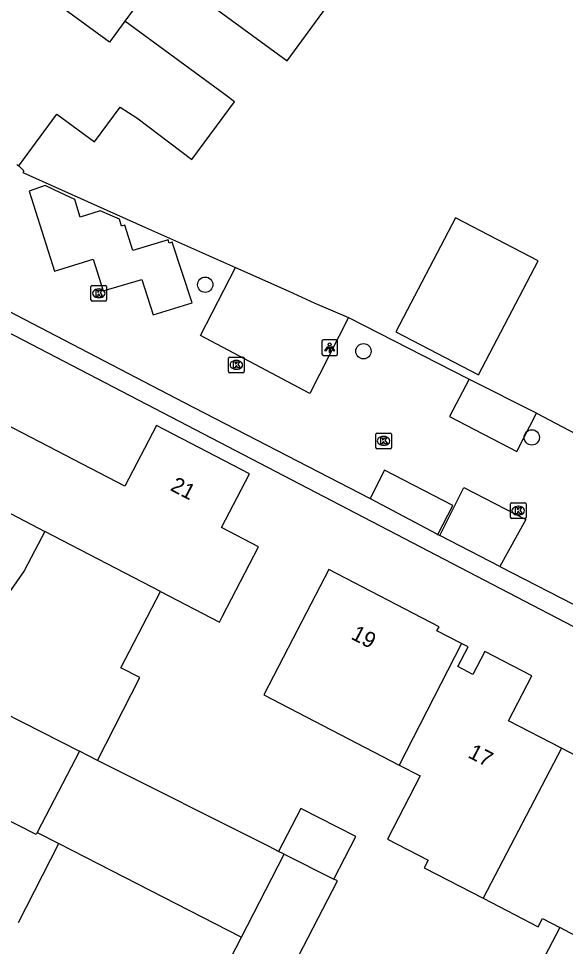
# Model space of a CAD drawing. Extents: x 160356 to 161355, y 381727 to 382845.
# Drawn here: x 160698.4 to 160733.3, y 382394.9 to 382454.3 of the extents above; entities that cross this region are included whole.
import ezdxf

# ---------------------------------------------------------------- set-up
doc = ezdxf.new("R2010")
doc.units = 0
for name, color, linetype in [('IMGEO_Boom', 7, 'Continuous'), ('IMGEO_Groenvoorziening', 7, 'Continuous'), ('IMGEO_Kolk', 7, 'Continuous'), ('IMGEO_Lichtpunt', 7, 'Continuous'), ('IMGEO_Muur', 7, 'Continuous'), ('IMGEO_Pand', 7, 'Continuous'), ('IMGEO_Pand_nummerreeks', 7, 'Continuous'), ('IMGEO_Parkeervlak_open', 7, 'Continuous'), ('IMGEO_Voetpad_open', 7, 'Continuous'), ('IMGEO_Woonerf_open', 7, 'Continuous')]:
    doc.layers.add(name, color=color, linetype=linetype)

msp = doc.modelspace()

# ---------------------------------------------------------------- linework, layer by layer
at = {"layer": 'IMGEO_Boom'}
for centre in [(160710.299, 382437.251), (160720.41, 382432.994), (160731.165, 382427.487)]:
    msp.add_circle(centre, 0.489, dxfattribs=at)
at = {"layer": 'IMGEO_Groenvoorziening'}
msp.add_lwpolyline([(160712.236, 382438.345), (160715.645, 382436.842), (160717.302, 382436.075), (160719.442, 382435.153)], dxfattribs=at)
at = {"layer": 'IMGEO_Kolk'}
for p, q in [((160702.999, 382436.276), (160702.999, 382437.128)), ((160703.074, 382437.202), (160703.926, 382437.202)), ((160704, 382437.128), (160704, 382436.276)), ((160703.487, 382436.982), (160703.512, 382436.982)), ((160703.926, 382436.202), (160703.074, 382436.202)), ((160703.51, 382436.422), (160703.485, 382436.422)), ((160711.783, 382431.698), (160711.783, 382432.55)), ((160711.858, 382432.624), (160712.71, 382432.624)), ((160712.271, 382432.404), (160712.296, 382432.404)), ((160712.784, 382432.55), (160712.784, 382431.698)), ((160712.294, 382431.844), (160712.269, 382431.844)), ((160712.71, 382431.624), (160711.858, 382431.624)), ((160721.191, 382426.838), (160721.191, 382427.69)), ((160721.266, 382427.764), (160722.118, 382427.764)), ((160721.679, 382427.544), (160721.704, 382427.544)), ((160722.192, 382427.69), (160722.192, 382426.838)), ((160721.702, 382426.984), (160721.677, 382426.984)), ((160722.118, 382426.764), (160721.266, 382426.764)), ((160729.797, 382422.379), (160729.797, 382423.231)), ((160729.872, 382423.305), (160730.724, 382423.305)), ((160730.285, 382423.085), (160730.31, 382423.085)), ((160730.798, 382423.231), (160730.798, 382422.379)), ((160730.724, 382422.305), (160729.872, 382422.305)), ((160730.308, 382422.525), (160730.283, 382422.525))]:
    msp.add_line(p, q, dxfattribs=at)
for points in [[(160702.999, 382436.276), (160702.999, 382437.128)], [(160703.074, 382437.202), (160703.926, 382437.202)], [(160704, 382437.128), (160704, 382436.276)], [(160703.32, 382436.902), (160703.443, 382436.902), (160703.443, 382436.751), (160703.573, 382436.902), (160703.737, 382436.902), (160703.591, 382436.751), (160703.744, 382436.502), (160703.592, 382436.502), (160703.507, 382436.666), (160703.443, 382436.599), (160703.443, 382436.502), (160703.32, 382436.502), (160703.32, 382436.902)], [(160703.926, 382436.202), (160703.074, 382436.202)], [(160711.783, 382431.698), (160711.783, 382432.55)], [(160711.858, 382432.624), (160712.71, 382432.624)], [(160712.104, 382432.324), (160712.227, 382432.324), (160712.227, 382432.173), (160712.357, 382432.324), (160712.521, 382432.324), (160712.375, 382432.173), (160712.528, 382431.924), (160712.376, 382431.924), (160712.291, 382432.088), (160712.227, 382432.021), (160712.227, 382431.924), (160712.104, 382431.924), (160712.104, 382432.324)], [(160712.784, 382432.55), (160712.784, 382431.698)], [(160712.71, 382431.624), (160711.858, 382431.624)], [(160721.191, 382426.838), (160721.191, 382427.69)], [(160721.266, 382427.764), (160722.118, 382427.764)], [(160722.192, 382427.69), (160722.192, 382426.838)], [(160721.512, 382427.464), (160721.635, 382427.464), (160721.635, 382427.313), (160721.765, 382427.464), (160721.929, 382427.464), (160721.783, 382427.313), (160721.936, 382427.064), (160721.784, 382427.064), (160721.699, 382427.228), (160721.635, 382427.161), (160721.635, 382427.064), (160721.512, 382427.064), (160721.512, 382427.464)], [(160722.118, 382426.764), (160721.266, 382426.764)], [(160729.797, 382422.379), (160729.797, 382423.231)], [(160729.872, 382423.305), (160730.724, 382423.305)], [(160730.118, 382423.005), (160730.241, 382423.005), (160730.241, 382422.854), (160730.371, 382423.005), (160730.535, 382423.005), (160730.389, 382422.854), (160730.542, 382422.605), (160730.39, 382422.605), (160730.305, 382422.769), (160730.241, 382422.702), (160730.241, 382422.605), (160730.118, 382422.605), (160730.118, 382423.005)], [(160730.798, 382423.231), (160730.798, 382422.379)], [(160730.724, 382422.305), (160729.872, 382422.305)]]:
    msp.add_lwpolyline(points, dxfattribs=at)
for centre, start, end in [((160703.076, 382437.126), 91.55205, 178.44795), ((160703.076, 382437.126), 91.55205, 178.44795), ((160703.924, 382437.126), 1.55205, 88.44795), ((160703.924, 382437.126), 1.55205, 88.44795), ((160703.076, 382436.278), 181.55205, 268.44795), ((160703.076, 382436.278), 181.55205, 268.44795), ((160703.924, 382436.278), 271.55205, 358.44795), ((160703.924, 382436.278), 271.55205, 358.44795), ((160711.86, 382432.548), 91.55205, 178.44795), ((160711.86, 382432.548), 91.55205, 178.44795), ((160712.708, 382432.548), 1.55205, 88.44795), ((160712.708, 382432.548), 1.55205, 88.44795), ((160711.86, 382431.7), 181.55205, 268.44795), ((160711.86, 382431.7), 181.55205, 268.44795), ((160712.708, 382431.7), 271.55205, 358.44795), ((160712.708, 382431.7), 271.55205, 358.44795), ((160721.268, 382427.688), 91.55205, 178.44795), ((160721.268, 382427.688), 91.55205, 178.44795), ((160722.116, 382427.688), 1.55205, 88.44795), ((160722.116, 382427.688), 1.55205, 88.44795), ((160721.268, 382426.84), 181.55205, 268.44795), ((160721.268, 382426.84), 181.55205, 268.44795), ((160722.116, 382426.84), 271.55205, 358.44795), ((160722.116, 382426.84), 271.55205, 358.44795), ((160729.874, 382423.229), 91.55205, 178.44795), ((160729.874, 382423.229), 91.55205, 178.44795), ((160730.722, 382423.229), 1.55205, 88.44795), ((160730.722, 382423.229), 1.55205, 88.44795), ((160729.874, 382422.381), 181.55205, 268.44795), ((160729.874, 382422.381), 181.55205, 268.44795), ((160730.722, 382422.381), 271.55205, 358.44795), ((160730.722, 382422.381), 271.55205, 358.44795)]:
    msp.add_arc(centre, 0.0765, start, end, dxfattribs=at)
for centre, major_axis, ratio, start_param, end_param in [((160703.486, 382436.702), (-0.387, 0.002), 0.722429, 4.712389, 7.853982), ((160703.511, 382436.702), (-0.39, 0.002), 0.717154, 1.570796, 4.712389), ((160712.27, 382432.124), (-0.387, 0.002), 0.722429, 4.712389, 7.853982), ((160712.295, 382432.124), (-0.39, 0.002), 0.717154, 1.570796, 4.712389), ((160721.678, 382427.264), (-0.387, 0.002), 0.722429, 4.712389, 7.853982), ((160721.703, 382427.264), (-0.39, 0.002), 0.717154, 1.570796, 4.712389), ((160730.284, 382422.805), (-0.387, 0.002), 0.722429, 4.712389, 7.853982), ((160730.309, 382422.805), (-0.39, 0.002), 0.717154, 1.570796, 4.712389)]:
    msp.add_ellipse(centre, major_axis=major_axis, ratio=ratio, start_param=start_param, end_param=end_param, dxfattribs=at)
at = {"layer": 'IMGEO_Lichtpunt'}
for p, q in [((160717.756, 382433.63), (160717.756, 382432.823)), ((160717.756, 382433.63), (160717.756, 382432.823)), ((160718.658, 382433.725), (160717.85, 382433.725)), ((160718.658, 382433.725), (160717.85, 382433.725)), ((160718.752, 382432.823), (160718.752, 382433.63)), ((160718.752, 382432.823), (160718.752, 382433.63)), ((160717.85, 382432.729), (160718.658, 382432.729)), ((160717.85, 382432.729), (160718.658, 382432.729))]:
    msp.add_line(p, q, dxfattribs=at)
for points in [[(160718.13, 382433.294), (160718.169, 382433.266), (160717.981, 382433.004), (160717.943, 382433.031), (160718.13, 382433.294)], [(160718.232, 382433.246), (160718.279, 382433.246), (160718.279, 382432.924), (160718.232, 382432.924), (160718.232, 382433.246)], [(160718.342, 382433.266), (160718.38, 382433.293), (160718.567, 382433.031), (160718.528, 382433.003), (160718.342, 382433.266)]]:
    msp.add_lwpolyline(points, dxfattribs=at)
msp.add_circle((160718.255, 382433.428), 0.0994, dxfattribs=at)
for centre, start, end in [((160717.85, 382433.63), 90, 180), ((160717.85, 382433.63), 90, 180), ((160718.658, 382433.63), 0, 90), ((160718.658, 382433.63), 0, 90), ((160717.85, 382432.823), 180, 270), ((160717.85, 382432.823), 180, 270), ((160718.658, 382432.823), 270, 0), ((160718.658, 382432.823), 270, 360)]:
    msp.add_arc(centre, 0.0946, start, end, dxfattribs=at)
at = {"layer": 'IMGEO_Muur'}
for points in [[(160698.651, 382444.432), (160706.474, 382440.908)], [(160689.692, 382438.362), (160708.642, 382428.527)]]:
    msp.add_lwpolyline(points, dxfattribs=at)
at = {"layer": 'IMGEO_Pand'}
for points in [[(160709.201, 382456.202), (160715.53, 382451.566), (160718.044, 382454.998), (160711.655, 382459.679), (160710.429, 382458.006), (160709.369, 382458.784), (160708.503, 382457.602), (160709.625, 382456.781), (160709.201, 382456.202)], [(160708.891, 382459.19), (160705.158, 382454.093)], [(160705.158, 382454.093), (160704.183, 382452.759), (160697.324, 382457.781)], [(160698.385, 382444.843), (160700.813, 382448.159), (160703.231, 382446.384), (160704.865, 382448.608), (160705.936, 382447.921), (160709.443, 382445.246), (160712.165, 382448.954), (160711.552, 382449.409), (160705.158, 382454.093)], [(160698.257, 382444.937), (160698.385, 382444.843)], [(160722.482, 382434.241), (160727.76, 382431.483), (160731.566, 382438.767), (160726.288, 382441.525), (160722.482, 382434.241)], [(160707.435, 382417.626), (160711.201, 382415.668), (160711.402, 382416.054), (160713.708, 382420.49), (160711.336, 382421.723), (160713.126, 382425.164), (160707.178, 382428.257), (160705.158, 382424.373), (160697.547, 382428.332), (160695.269, 382423.953), (160700.046, 382421.469)], [(160700.046, 382421.469), (160698.733, 382418.944), (160693.698, 382411.772), (160702.266, 382407.411)], [(160707.435, 382417.626), (160700.046, 382421.469)], [(160726.665, 382414.311), (160725.103, 382415.121), (160725.236, 382415.378), (160718.192, 382419.034), (160715.889, 382414.596), (160714.037, 382411.027), (160722.693, 382406.534)], [(160703.414, 382406.826), (160706.112, 382412.127), (160704.896, 382412.746), (160707.435, 382417.626)], [(160726.665, 382414.311), (160722.693, 382406.534)], [(160733.068, 382407.611), (160729.679, 382409.37), (160731.168, 382412.239), (160728.165, 382413.797), (160727.406, 382412.333), (160726.448, 382412.831), (160727.101, 382414.085), (160726.665, 382414.311)], [(160699.565, 382402.223), (160699.497, 382402.093), (160686.582, 382408.668)], [(160740.758, 382407.272), (160737.948, 382408.73), (160736.455, 382405.853), (160733.068, 382407.611)], [(160702.266, 382407.411), (160699.565, 382402.223)], [(160703.414, 382406.826), (160702.266, 382407.411)], [(160733.068, 382407.611), (160728.065, 382398.014)], [(160714.989, 382401.01), (160714.38, 382401.316), (160703.414, 382406.826)], [(160722.693, 382406.534), (160724.035, 382405.838), (160721.936, 382401.793), (160724.54, 382400.442), (160724.295, 382399.971), (160728.065, 382398.014)], [(160718.51, 382399.241), (160719.916, 382401.957), (160716.407, 382403.764), (160714.989, 382401.01)], [(160699.565, 382402.223), (160700.953, 382401.51)], [(160698.359, 382396.464), (160700.953, 382401.51)], [(160700.953, 382401.51), (160712.605, 382395.521)], [(160715.336, 382400.836), (160714.989, 382401.01)], [(160712.605, 382395.521), (160715.336, 382400.836)], [(160715.336, 382400.836), (160718.51, 382399.241)], [(160714.694, 382391.312), (160718.74, 382399.125), (160718.51, 382399.241)], [(160728.065, 382398.014), (160731.569, 382396.196), (160731.838, 382396.716), (160732.95, 382396.139)], [(160732.95, 382396.139), (160731.25, 382392.879), (160732.826, 382392.057), (160734.527, 382395.32)], [(160734.527, 382395.32), (160734.326, 382395.424), (160732.95, 382396.139)], [(160707.421, 382385.433), (160712.605, 382395.521)]]:
    msp.add_lwpolyline(points, dxfattribs=at)
at = {"layer": 'IMGEO_Parkeervlak_open'}
for points in [[(160709.462, 382436.088), (160708.187, 382439.965), (160708, 382439.902), (160707.934, 382440.121), (160705.677, 382439.445), (160705.171, 382441.067), (160704.958, 382441.002), (160704.831, 382441.431), (160703.575, 382441.968), (160702.309, 382441.575), (160701.961, 382442.695), (160700.638, 382443.308), (160700.071, 382443.589), (160699.055, 382443.236), (160700.667, 382438.124), (160703.133, 382438.884), (160703.778, 382436.86), (160706.242, 382437.58), (160706.975, 382435.333), (160709.462, 382436.088)], [(160727.158, 382431.213), (160725.908, 382428.829), (160730.201, 382426.583), (160731.474, 382429.033)], [(160727.158, 382431.213), (160731.438, 382429.052), (160731.474, 382429.033)], [(160725.157, 382421.283), (160726.115, 382423.122), (160721.758, 382425.394), (160720.833, 382423.582)]]:
    msp.add_lwpolyline(points, dxfattribs=at)
at = {"layer": 'IMGEO_Voetpad_open'}
for points in [[(160678.05, 382431.824), (160684.752, 382440.931), (160689.692, 382438.362), (160708.642, 382428.527), (160773.298, 382394.819), (160782.234, 382390.225)], [(160692.572, 382438.247), (160708.959, 382429.716), (160720.791, 382423.604), (160720.833, 382423.582)], [(160720.833, 382423.582), (160725.087, 382421.319), (160725.157, 382421.283)], [(160725.157, 382421.283), (160725.287, 382421.216)], [(160729.127, 382419.233), (160725.287, 382421.216)], [(160729.127, 382419.233), (160734.587, 382416.413)]]:
    msp.add_lwpolyline(points, dxfattribs=at)
at = {"layer": 'IMGEO_Woonerf_open'}
for points in [[(160698.385, 382444.843), (160698.7, 382444.542), (160698.651, 382444.432), (160706.474, 382440.908), (160712.236, 382438.345)], [(160719.442, 382435.153), (160716.985, 382430.293), (160709.995, 382434.012), (160712.236, 382438.345)], [(160719.442, 382435.153), (160727.083, 382431.251), (160727.158, 382431.213)], [(160731.474, 382429.033), (160741.875, 382423.552)], [(160725.287, 382421.216), (160726.822, 382424.272), (160730.786, 382422.227), (160729.127, 382419.233)]]:
    msp.add_lwpolyline(points, dxfattribs=at)

# ---------------------------------------------------------------- texts
at = {"layer": 'IMGEO_Pand_nummerreeks'}
for s, rotation, p in [('21', 332.52667, (160708.006, 382424.13)), ('19', 332.56964, (160719.55, 382414.633)), ('17', 332.56898, (160727.021, 382407.053))]:
    msp.add_text(s, height=1, rotation=rotation, dxfattribs=at).set_placement(p)

doc.saveas('drawing.dxf')
